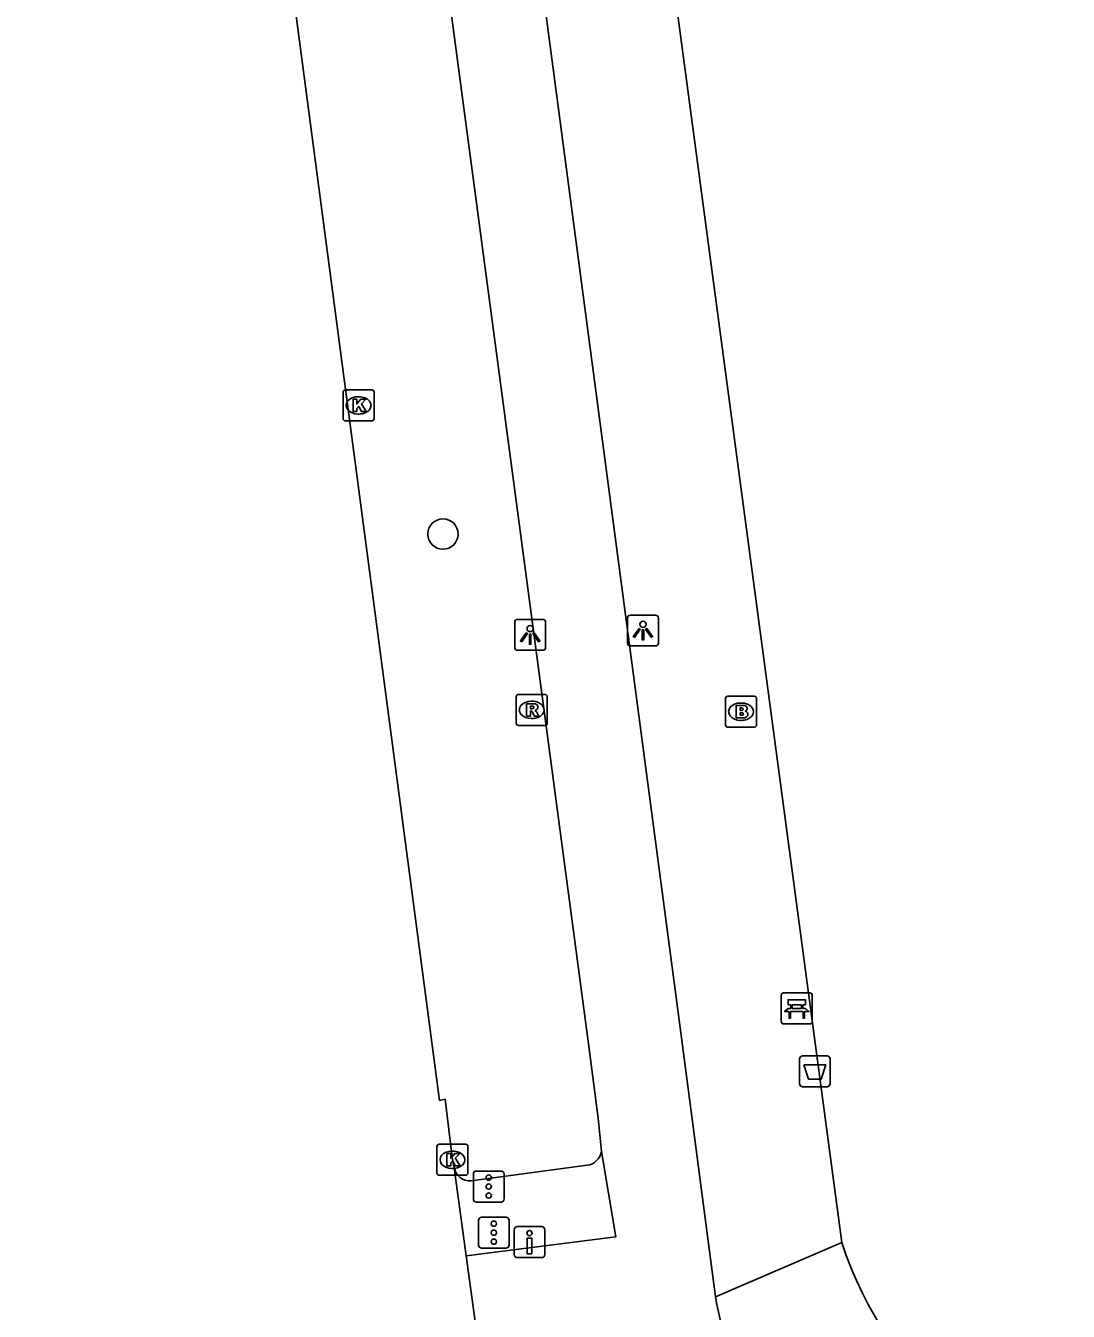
# Model space of a CAD drawing. Extents: x 161084 to 161928, y 385355 to 386522.
# Drawn here: x 161128.97 to 161162.61, y 386183.17 to 386224.62 of the extents above; entities that cross this region are included whole.
import ezdxf

# ---------------------------------------------------------------- set-up
doc = ezdxf.new("R2010")
doc.units = 0
for name, color, linetype in [('IMGEO_Afvalbak', 7, 'Continuous'), ('IMGEO_Bank', 7, 'Continuous'), ('IMGEO_Boom', 7, 'Continuous'), ('IMGEO_Brandkraan', 7, 'Continuous'), ('IMGEO_Drukknoppaal', 7, 'Continuous'), ('IMGEO_Fietspad_gesloten', 7, 'Continuous'), ('IMGEO_Kolk', 7, 'Continuous'), ('IMGEO_Lichtpunt', 7, 'Continuous'), ('IMGEO_OVBaan_gesloten', 7, 'Continuous'), ('IMGEO_Rioolput', 7, 'Continuous'), ('IMGEO_Verkeersregelinstallatiepaal', 7, 'Continuous'), ('IMGEO_Voetpad_open', 7, 'Continuous')]:
    doc.layers.add(name, color=color, linetype=linetype)

msp = doc.modelspace()

# ---------------------------------------------------------------- linework, layer by layer
at = {"layer": 'IMGEO_Afvalbak'}
for p, q in [((161153.933, 386190.505), (161153.933, 386191.305)), ((161153.933, 386191.305), (161153.933, 386190.505)), ((161154.033, 386191.405), (161154.823, 386191.405)), ((161154.823, 386191.405), (161154.033, 386191.405)), ((161154.923, 386191.305), (161154.923, 386190.505)), ((161154.923, 386190.505), (161154.923, 386191.305)), ((161154.823, 386190.405), (161154.033, 386190.405)), ((161154.033, 386190.405), (161154.823, 386190.405))]:
    msp.add_line(p, q, dxfattribs=at)
msp.add_lwpolyline([(161154.076, 386191.119), (161154.78, 386191.119), (161154.631, 386190.649), (161154.225, 386190.649), (161154.076, 386191.119)], dxfattribs=at)
for centre, start, end in [((161154.033, 386191.305), 90, 180), ((161154.033, 386191.305), 90, 180), ((161154.823, 386191.305), 0, 90), ((161154.823, 386191.305), 360, 90), ((161154.033, 386190.505), 180, 270), ((161154.033, 386190.505), 180, 270), ((161154.823, 386190.505), 270, 0), ((161154.823, 386190.505), 270, 0)]:
    msp.add_arc(centre, 0.1, start, end, dxfattribs=at)
at = {"layer": 'IMGEO_Bank'}
for p, q in [((161153.346, 386192.507), (161153.346, 386193.348)), ((161153.346, 386193.348), (161153.346, 386192.507)), ((161153.421, 386193.432), (161154.262, 386193.432)), ((161154.262, 386193.432), (161153.421, 386193.432)), ((161154.346, 386193.357), (161154.346, 386192.516)), ((161154.346, 386192.516), (161154.346, 386193.357)), ((161154.043, 386192.83), (161153.65, 386192.83)), ((161153.655, 386192.938), (161153.655, 386193.044)), ((161153.699, 386193.044), (161153.699, 386192.938)), ((161153.987, 386193.05), (161153.705, 386193.05)), ((161153.705, 386192.932), (161153.987, 386192.932)), ((161153.993, 386192.938), (161153.993, 386193.044)), ((161154.037, 386193.044), (161154.037, 386192.938)), ((161154.271, 386192.432), (161153.43, 386192.432)), ((161153.43, 386192.432), (161154.271, 386192.432))]:
    msp.add_line(p, q, dxfattribs=at)
for points in [[(161153.649, 386193.05), (161153.563, 386193.05), (161153.563, 386193.211), (161154.126, 386193.211), (161154.126, 386193.05), (161154.043, 386193.05)], [(161153.593, 386192.83), (161153.451, 386192.83), (161153.563, 386192.932), (161153.649, 386192.932)], [(161153.643, 386192.823), (161153.643, 386192.616), (161153.6, 386192.616), (161153.6, 386192.823)], [(161154.043, 386192.932), (161154.126, 386192.932), (161154.238, 386192.83), (161154.099, 386192.83)], [(161154.093, 386192.823), (161154.093, 386192.616), (161154.049, 386192.616), (161154.049, 386192.823)]]:
    msp.add_lwpolyline(points, dxfattribs=at)
for centre, radius, start, end in [((161153.424, 386193.354), 0.0779, 92.4484, 184.2845), ((161153.424, 386193.354), 0.0779, 92.4484, 184.2845), ((161154.268, 386193.354), 0.0779, 2.4484, 94.2845), ((161154.268, 386193.354), 0.0779, 2.4484, 94.2845), ((161153.593, 386192.823), 0.00671, 2.8957, 87.1043), ((161153.65, 386192.823), 0.00671, 92.8957, 177.1043), ((161153.648, 386193.043), 0.00671, 2.8957, 87.1043), ((161153.648, 386192.939), 0.00671, 272.8957, 357.1043), ((161153.705, 386193.043), 0.00671, 92.8957, 177.1043), ((161153.705, 386192.939), 0.00671, 182.8957, 267.1043), ((161153.987, 386193.043), 0.00671, 2.8957, 87.1043), ((161153.987, 386192.939), 0.00671, 272.8957, 357.1043), ((161154.044, 386193.043), 0.00671, 92.8957, 177.1043), ((161154.044, 386192.939), 0.00671, 182.8957, 267.1043), ((161154.042, 386192.823), 0.00671, 2.8957, 87.1043), ((161154.099, 386192.823), 0.00671, 92.8957, 177.1043), ((161153.424, 386192.51), 0.0779, 182.4484, 274.2845), ((161153.424, 386192.51), 0.0779, 182.4484, 274.2845), ((161154.268, 386192.51), 0.0779, 272.4484, 4.2845), ((161154.268, 386192.51), 0.0779, 272.4484, 4.2845)]:
    msp.add_arc(centre, radius, start, end, dxfattribs=at)
at = {"layer": 'IMGEO_Boom'}
msp.add_circle((161142.43, 386208.232), 0.489, dxfattribs=at)
at = {"layer": 'IMGEO_Brandkraan'}
for p, q in [((161151.547, 386202.077), (161151.547, 386202.929)), ((161151.622, 386203.003), (161152.474, 386203.003)), ((161152.035, 386202.783), (161152.06, 386202.783)), ((161152.548, 386202.929), (161152.548, 386202.077)), ((161152.474, 386202.003), (161151.622, 386202.003)), ((161152.058, 386202.223), (161152.033, 386202.223))]:
    msp.add_line(p, q, dxfattribs=at)
for points in [[(161151.547, 386202.077), (161151.547, 386202.929)], [(161151.622, 386203.003), (161152.474, 386203.003)], [(161152.548, 386202.929), (161152.548, 386202.077)], [(161151.895, 386202.703), (161151.895, 386202.303), (161152.108, 386202.303)], [(161152.126, 386202.703), (161151.895, 386202.703)], [(161152.074, 386202.622), (161152.02, 386202.622), (161152.02, 386202.546)], [(161152.02, 386202.546), (161152.073, 386202.546)], [(161152.082, 386202.47), (161152.02, 386202.47), (161152.02, 386202.389)], [(161152.02, 386202.389), (161152.082, 386202.389)], [(161152.474, 386202.003), (161151.622, 386202.003)]]:
    msp.add_lwpolyline(points, dxfattribs=at)
for centre, radius, start, end in [((161151.624, 386202.927), 0.0765, 91.552, 178.448), ((161151.624, 386202.927), 0.0765, 91.552, 178.448), ((161152.472, 386202.927), 0.0765, 1.552, 88.448), ((161152.472, 386202.927), 0.0765, 1.552, 88.448), ((161152.075, 386202.584), 0.0379, 267.8285, 90.9355), ((161152.083, 386202.429), 0.0404, 269.8759, 90.5077), ((161152.114, 386202.554), 0.251, 268.6676, 293.5347), ((161152.13, 386202.558), 0.145, 59.4692, 91.5367), ((161152.155, 386202.605), 0.0922, 285.5137, 58.1501), ((161152.16, 386202.413), 0.105, 301.3115, 78.989), ((161151.624, 386202.079), 0.0765, 181.552, 268.448), ((161151.624, 386202.079), 0.0765, 181.552, 268.448), ((161152.472, 386202.079), 0.0765, 271.552, 358.448), ((161152.472, 386202.079), 0.0765, 271.552, 358.448)]:
    msp.add_arc(centre, radius, start, end, dxfattribs=at)
for centre, major_axis, ratio, start_param, end_param in [((161152.034, 386202.503), (-0.387, 0.002), 0.722429, 4.712389, 7.853982), ((161152.059, 386202.503), (-0.39, 0.002), 0.717154, 1.570796, 4.712389)]:
    msp.add_ellipse(centre, major_axis=major_axis, ratio=ratio, start_param=start_param, end_param=end_param, dxfattribs=at)
at = {"layer": 'IMGEO_Drukknoppaal'}
for p, q in [((161144.726, 386184.998), (161144.726, 386185.798)), ((161144.726, 386185.798), (161144.726, 386184.998)), ((161144.826, 386185.898), (161145.616, 386185.898)), ((161145.616, 386185.898), (161144.826, 386185.898)), ((161145.716, 386185.798), (161145.716, 386184.998)), ((161145.716, 386184.998), (161145.716, 386185.798)), ((161145.616, 386184.898), (161144.826, 386184.898)), ((161144.826, 386184.898), (161145.616, 386184.898))]:
    msp.add_line(p, q, dxfattribs=at)
msp.add_lwpolyline([(161145.296, 386185.523), (161145.296, 386185.023), (161145.146, 386185.023), (161145.146, 386185.523), (161145.296, 386185.523)], dxfattribs=at)
msp.add_circle((161145.221, 386185.688), 0.085, dxfattribs=at)
for centre, start, end in [((161144.826, 386185.798), 90, 180), ((161144.826, 386185.798), 90, 180), ((161145.616, 386185.798), 0, 90), ((161145.616, 386185.798), 360, 90), ((161144.826, 386184.998), 180, 270), ((161144.826, 386184.998), 180, 270), ((161145.616, 386184.998), 270, 0), ((161145.616, 386184.998), 270, 0)]:
    msp.add_arc(centre, 0.1, start, end, dxfattribs=at)
at = {"layer": 'IMGEO_Fietspad_gesloten'}
for points in [[(161135.62, 386301.6), (161136.311, 386296.298), (161150.02, 386192.801), (161151.223, 386183.631)], [(161147.542, 386188.325), (161147.443, 386189.396), (161147.126, 386191.789), (161141.742, 386232.233), (161133.355, 386295.945), (161132.652, 386301.264)], [(161147.542, 386188.325), (161148.013, 386185.569), (161143.177, 386184.95)]]:
    msp.add_lwpolyline(points, dxfattribs=at)
msp.add_arc((161157.861, 386184.629), 6.712, 188.5476, 222.2093, dxfattribs=at)
at = {"layer": 'IMGEO_Kolk'}
for p, q in [((161139.207, 386211.955), (161139.207, 386212.807)), ((161139.282, 386212.881), (161140.134, 386212.881)), ((161140.208, 386212.807), (161140.208, 386211.955)), ((161139.695, 386212.661), (161139.72, 386212.661)), ((161140.134, 386211.881), (161139.282, 386211.881)), ((161139.718, 386212.101), (161139.693, 386212.101)), ((161142.236, 386187.627), (161142.236, 386188.479)), ((161142.311, 386188.553), (161143.163, 386188.553)), ((161142.724, 386188.333), (161142.749, 386188.333)), ((161143.237, 386188.479), (161143.237, 386187.627)), ((161143.163, 386187.553), (161142.311, 386187.553)), ((161142.747, 386187.773), (161142.722, 386187.773))]:
    msp.add_line(p, q, dxfattribs=at)
for points in [[(161139.207, 386211.955), (161139.207, 386212.807)], [(161139.282, 386212.881), (161140.134, 386212.881)], [(161140.208, 386212.807), (161140.208, 386211.955)], [(161139.528, 386212.581), (161139.651, 386212.581), (161139.651, 386212.43), (161139.781, 386212.581), (161139.945, 386212.581), (161139.799, 386212.43), (161139.952, 386212.181), (161139.8, 386212.181), (161139.715, 386212.345), (161139.651, 386212.278), (161139.651, 386212.181), (161139.528, 386212.181), (161139.528, 386212.581)], [(161140.134, 386211.881), (161139.282, 386211.881)], [(161142.236, 386187.627), (161142.236, 386188.479)], [(161142.311, 386188.553), (161143.163, 386188.553)], [(161142.557, 386188.253), (161142.68, 386188.253), (161142.68, 386188.102), (161142.81, 386188.253), (161142.974, 386188.253), (161142.828, 386188.102), (161142.981, 386187.853), (161142.829, 386187.853), (161142.744, 386188.017), (161142.68, 386187.95), (161142.68, 386187.853), (161142.557, 386187.853), (161142.557, 386188.253)], [(161143.237, 386188.479), (161143.237, 386187.627)], [(161143.163, 386187.553), (161142.311, 386187.553)]]:
    msp.add_lwpolyline(points, dxfattribs=at)
for centre, start, end in [((161139.284, 386212.805), 91.552, 178.448), ((161139.284, 386212.805), 91.552, 178.448), ((161140.132, 386212.805), 1.552, 88.448), ((161140.132, 386212.805), 1.552, 88.448), ((161139.284, 386211.957), 181.552, 268.448), ((161139.284, 386211.957), 181.552, 268.448), ((161140.132, 386211.957), 271.552, 358.448), ((161140.132, 386211.957), 271.552, 358.448), ((161142.313, 386188.477), 91.552, 178.448), ((161142.313, 386188.477), 91.552, 178.448), ((161143.161, 386188.477), 1.552, 88.448), ((161143.161, 386188.477), 1.552, 88.448), ((161142.313, 386187.629), 181.552, 268.448), ((161142.313, 386187.629), 181.552, 268.448), ((161143.161, 386187.629), 271.552, 358.448), ((161143.161, 386187.629), 271.552, 358.448)]:
    msp.add_arc(centre, 0.0765, start, end, dxfattribs=at)
for centre, major_axis, ratio, start_param, end_param in [((161139.694, 386212.381), (-0.387, 0.002), 0.722429, 4.712389, 7.853982), ((161139.719, 386212.381), (-0.39, 0.002), 0.717154, 1.570796, 4.712389), ((161142.723, 386188.053), (-0.387, 0.002), 0.722429, 4.712389, 7.853982), ((161142.748, 386188.053), (-0.39, 0.002), 0.717154, 1.570796, 4.712389)]:
    msp.add_ellipse(centre, major_axis=major_axis, ratio=ratio, start_param=start_param, end_param=end_param, dxfattribs=at)
at = {"layer": 'IMGEO_Lichtpunt'}
for p, q in [((161144.745, 386205.385), (161144.745, 386204.578)), ((161144.745, 386205.385), (161144.745, 386204.578)), ((161145.647, 386205.48), (161144.839, 386205.48)), ((161145.647, 386205.48), (161144.839, 386205.48)), ((161145.741, 386204.578), (161145.741, 386205.385)), ((161145.741, 386204.578), (161145.741, 386205.385)), ((161148.384, 386205.523), (161148.384, 386204.716)), ((161148.384, 386205.523), (161148.384, 386204.716)), ((161149.286, 386205.618), (161148.478, 386205.618)), ((161149.286, 386205.618), (161148.478, 386205.618)), ((161149.38, 386204.716), (161149.38, 386205.523)), ((161149.38, 386204.716), (161149.38, 386205.523)), ((161144.839, 386204.484), (161145.647, 386204.484)), ((161144.839, 386204.484), (161145.647, 386204.484)), ((161148.478, 386204.622), (161149.286, 386204.622)), ((161148.478, 386204.622), (161149.286, 386204.622))]:
    msp.add_line(p, q, dxfattribs=at)
for points in [[(161145.119, 386205.049), (161145.158, 386205.021), (161144.97, 386204.759), (161144.932, 386204.786), (161145.119, 386205.049)], [(161145.221, 386205.001), (161145.268, 386205.001), (161145.268, 386204.679), (161145.221, 386204.679), (161145.221, 386205.001)], [(161145.331, 386205.021), (161145.369, 386205.048), (161145.556, 386204.786), (161145.517, 386204.758), (161145.331, 386205.021)], [(161148.758, 386205.187), (161148.797, 386205.159), (161148.609, 386204.897), (161148.571, 386204.924), (161148.758, 386205.187)], [(161148.86, 386205.139), (161148.907, 386205.139), (161148.907, 386204.817), (161148.86, 386204.817), (161148.86, 386205.139)], [(161148.97, 386205.159), (161149.008, 386205.186), (161149.195, 386204.924), (161149.156, 386204.896), (161148.97, 386205.159)]]:
    msp.add_lwpolyline(points, dxfattribs=at)
for centre in [(161145.244, 386205.183), (161148.883, 386205.321)]:
    msp.add_circle(centre, 0.0994, dxfattribs=at)
for centre, start, end in [((161144.839, 386205.385), 90, 180), ((161144.839, 386205.385), 90, 180), ((161145.647, 386205.385), 0, 90), ((161145.647, 386205.385), 0, 90), ((161148.478, 386205.523), 90, 180), ((161148.478, 386205.523), 90, 180), ((161149.286, 386205.523), 0, 90), ((161149.286, 386205.523), 0, 90), ((161144.839, 386204.578), 180, 270), ((161144.839, 386204.578), 180, 270), ((161145.647, 386204.578), 270, 0), ((161145.647, 386204.578), 270, 360), ((161148.478, 386204.716), 180, 270), ((161148.478, 386204.716), 180, 270), ((161149.286, 386204.716), 270, 0), ((161149.286, 386204.716), 270, 360)]:
    msp.add_arc(centre, 0.0946, start, end, dxfattribs=at)
at = {"layer": 'IMGEO_OVBaan_gesloten'}
for points in [[(161142.794, 386187.796), (161142.737, 386188.053), (161142.498, 386190.008), (161142.317, 386189.967), (161135.789, 386239.351), (161128.968, 386290.953)], [(161143.177, 386184.95), (161142.794, 386187.796)], [(161143.585, 386181.982), (161143.177, 386184.95)]]:
    msp.add_lwpolyline(points, dxfattribs=at)
at = {"layer": 'IMGEO_Rioolput'}
for p, q in [((161144.793, 386202.135), (161144.793, 386202.987)), ((161144.868, 386203.061), (161145.72, 386203.061)), ((161145.281, 386202.841), (161145.306, 386202.841)), ((161145.794, 386202.987), (161145.794, 386202.135)), ((161145.72, 386202.061), (161144.868, 386202.061)), ((161145.304, 386202.281), (161145.279, 386202.281))]:
    msp.add_line(p, q, dxfattribs=at)
for points in [[(161144.793, 386202.135), (161144.793, 386202.987)], [(161144.868, 386203.061), (161145.72, 386203.061)], [(161145.382, 386202.759), (161145.13, 386202.761), (161145.13, 386202.361)], [(161145.794, 386202.987), (161145.794, 386202.135)], [(161145.13, 386202.361), (161145.254, 386202.361), (161145.254, 386202.523), (161145.265, 386202.523)], [(161145.308, 386202.68), (161145.254, 386202.68), (161145.254, 386202.599)], [(161145.254, 386202.599), (161145.306, 386202.599)], [(161145.312, 386202.494), (161145.383, 386202.361), (161145.523, 386202.361), (161145.458, 386202.487)], [(161145.72, 386202.061), (161144.868, 386202.061)]]:
    msp.add_lwpolyline(points, dxfattribs=at)
for centre, radius, start, end in [((161144.87, 386202.985), 0.0765, 91.552, 178.448), ((161144.87, 386202.985), 0.0765, 91.552, 178.448), ((161145.381, 386202.649), 0.109, 350.3612, 89.416), ((161145.718, 386202.985), 0.0765, 1.552, 88.448), ((161145.718, 386202.985), 0.0765, 1.552, 88.448), ((161145.264, 386202.47), 0.0533, 26.0293, 88.6989), ((161145.29, 386202.788), 0.19, 274.7715, 282.9687), ((161145.314, 386202.584), 0.0964, 77.0061, 93.1865), ((161145.328, 386202.641), 0.0378, 276.6634, 79.6772), ((161145.379, 386202.649), 0.112, 277.5842, 350.9817), ((161145.363, 386202.434), 0.108, 29.5134, 73.7905), ((161144.87, 386202.137), 0.0765, 181.552, 268.448), ((161144.87, 386202.137), 0.0765, 181.552, 268.448), ((161145.718, 386202.137), 0.0765, 271.552, 358.448), ((161145.718, 386202.137), 0.0765, 271.552, 358.448)]:
    msp.add_arc(centre, radius, start, end, dxfattribs=at)
for centre, major_axis, ratio, start_param, end_param in [((161145.28, 386202.561), (-0.387, 0.002), 0.722429, 4.712389, 7.853982), ((161145.305, 386202.561), (-0.39, 0.002), 0.717154, 1.570796, 4.712389)]:
    msp.add_ellipse(centre, major_axis=major_axis, ratio=ratio, start_param=start_param, end_param=end_param, dxfattribs=at)
at = {"layer": 'IMGEO_Verkeersregelinstallatiepaal'}
for p, q in [((161143.413, 386186.789), (161143.413, 386187.589)), ((161143.413, 386187.589), (161143.413, 386186.789)), ((161143.513, 386187.689), (161144.303, 386187.689)), ((161144.303, 386187.689), (161143.513, 386187.689)), ((161144.403, 386187.589), (161144.403, 386186.789)), ((161144.403, 386186.789), (161144.403, 386187.589)), ((161144.303, 386186.689), (161143.513, 386186.689)), ((161143.513, 386186.689), (161144.303, 386186.689)), ((161143.677, 386186.202), (161144.467, 386186.202)), ((161144.467, 386186.202), (161143.677, 386186.202)), ((161143.577, 386185.302), (161143.577, 386186.102)), ((161143.577, 386186.102), (161143.577, 386185.302)), ((161144.567, 386186.102), (161144.567, 386185.302)), ((161144.567, 386185.302), (161144.567, 386186.102)), ((161144.467, 386185.202), (161143.677, 386185.202)), ((161143.677, 386185.202), (161144.467, 386185.202))]:
    msp.add_line(p, q, dxfattribs=at)
for centre in [(161143.908, 386187.479), (161143.908, 386187.189), (161143.908, 386186.899), (161144.072, 386185.992), (161144.072, 386185.702), (161144.072, 386185.412)]:
    msp.add_circle(centre, 0.085, dxfattribs=at)
for centre, start, end in [((161143.513, 386187.589), 90, 180), ((161143.513, 386187.589), 90, 180), ((161144.303, 386187.589), 0, 90), ((161144.303, 386187.589), 360, 90), ((161143.513, 386186.789), 180, 270), ((161143.513, 386186.789), 180, 270), ((161144.303, 386186.789), 270, 0), ((161144.303, 386186.789), 270, 0), ((161143.677, 386186.102), 90, 180), ((161143.677, 386186.102), 90, 180), ((161144.467, 386186.102), 0, 90), ((161144.467, 386186.102), 360, 90), ((161143.677, 386185.302), 180, 270), ((161143.677, 386185.302), 180, 270), ((161144.467, 386185.302), 270, 0), ((161144.467, 386185.302), 270, 0)]:
    msp.add_arc(centre, 0.1, start, end, dxfattribs=at)
at = {"layer": 'IMGEO_Voetpad_open'}
for points in [[(161155.298, 386185.381), (161148.529, 386236.07)], [(161143.339, 386187.376), (161147.085, 386187.875)], [(161151.223, 386183.631), (161155.298, 386185.381)]]:
    msp.add_lwpolyline(points, dxfattribs=at)
for centre, radius, start, end in [((161147.007, 386188.411), 0.542, 278.2638, 350.8519), ((161143.299, 386187.888), 0.514, 190.331, 274.4303), ((161167.85, 386189.585), 13.238, 198.5182, 257.8933)]:
    msp.add_arc(centre, radius, start, end, dxfattribs=at)

doc.saveas('drawing.dxf')
